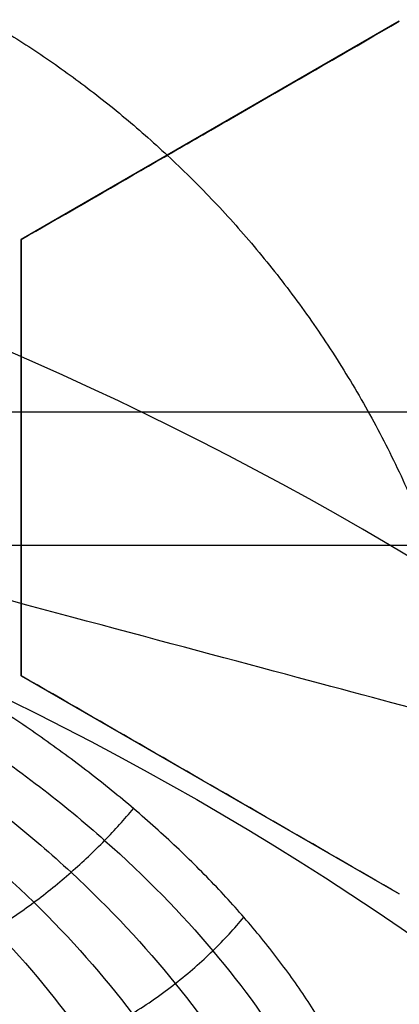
# Model space of a CAD drawing. Header units: centimetres. Extents: x -11.4 to 11.4, y -26.1 to 0.
# Tile 540 of 656: x -6.9646 to -6.9405, y -23.5951 to -23.5325. Entities that reach past the tile are written whole.
import ezdxf

# ---------------------------------------------------------------- set-up
doc = ezdxf.new("R2010")
doc.units = ezdxf.units.CM
doc.layers.add('Default', color=7, linetype='Continuous', true_color=0x000000)

msp = doc.modelspace()

# ---------------------------------------------------------------- linework, layer by layer
at = {"layer": 'Default'}
for p, q in [((-6.940500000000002, -23.53262762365, -3.182678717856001), (-6.964499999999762, -23.54648403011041, -3.182678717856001)), ((-6.952499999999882, -23.53955582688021, -3.209233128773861), (-6.952499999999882, -23.53955582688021, -3.15602424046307)), ((-6.9645, -23.54648403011, -3.1739610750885), (-6.9645, -23.57419684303, -3.1739610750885)), ((-6.988882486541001, -23.55742408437, -4.642160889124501), (-6.87431624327, -23.55742408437, -4.642160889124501)), ((-6.9645, -23.56034043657, -3.200537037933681), (-6.9645, -23.56034043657, -3.147328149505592)), ((-6.9645, -23.57419684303, -3.1692722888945), (-6.940500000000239, -23.58805324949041, -3.1692722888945)), ((-6.95250000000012, -23.58112504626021, -3.195790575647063), (-6.95250000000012, -23.58112504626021, -3.142581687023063))]:
    msp.add_line(p, q, dxfattribs=at)
at = {"layer": 'Default', "extrusion": (0, 0, -1)}
for centre, radius, start, end in [((7.050000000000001, -23.75, 3), 0.9, 90, 270), ((7.050000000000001, -23.75, 3.789997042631), 0.8999999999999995, 90, 270), ((7.050000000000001, -23.75, 4.600000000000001), 0.8550000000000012, 90, 270), ((7.050000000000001, -23.75, 4.27), 0.8250000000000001, 0, 180), ((7.050000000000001, -23.75, 4.48), 0.82, 0, 180), ((7.050000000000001, -23.75, 4.455), 0.7950000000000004, 0, 180), ((7.050000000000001, -23.75, 4.32), 0.7825000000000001, 0, 180), ((7.050000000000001, -23.75, 4.455), 0.7825000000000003, 0, 180), ((7.050000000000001, -23.75, 3.984878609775), 0.7584500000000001, 90, 180), ((7.050000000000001, -23.75, 4.345000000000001), 0.7575000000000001, 0, 180), ((7.050000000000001, -23.75, 3.2675), 0.6775000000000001, 0, 180), ((7.050000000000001, -23.75, 3.2775), 0.677500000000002, 0, 180), ((7.050000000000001, -23.75, 3.25), 0.6725, 0, 180), ((7.050000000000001, -23.75, 3.2875), 0.6725, 0, 180), ((7.050000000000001, -23.75, 3.25), 0.6367740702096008, 0, 180), ((7.050000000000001, -23.75, 3.269019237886), 0.6125, 0, 180), ((7.050000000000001, -23.75, 4.69), 0.6075000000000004, 0, 180), ((7.050000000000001, -23.75, 4.670980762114), 0.6075, 0, 180), ((7.050000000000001, -23.75, 3.255), 0.6075, 0, 180), ((7.050000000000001, -23.75, 3.2875), 0.6075, 0, 180), ((7.050000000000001, -23.75, 3.05), 0.5999999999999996, 90, 270), ((7.050000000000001, -23.75, 3.255), 0.55, 0, 180), ((7.050000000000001, -23.75, 3.263395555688), 0.5500000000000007, 0, 180), ((7.050000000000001, -23.75, 3.216360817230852), 0.2515162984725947, 110.9370677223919, 129.0629322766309), ((7.050000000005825, -23.7500000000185, 3.2875), 0.1937629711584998, 90.00000000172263, 126.1614513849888)]:
    msp.add_arc(centre, radius, start, end, dxfattribs=at)
at = {"layer": 'Default'}
for centre, radius, start, end in [((-7.050000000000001, -23.75, -4.6), 0.8550000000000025, 270, 90), ((-7.050000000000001, -23.75, -4.27), 0.835, 270, 90), ((-7.050000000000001, -23.75, -4.58), 0.8349999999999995, 270, 90), ((-7.050000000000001, -23.75, -4.425000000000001), 0.8349999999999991, 270, 90), ((-7.050000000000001, -23.75, -4.295000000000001), 0.8250000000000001, 0, 180), ((-7.050000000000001, -23.75, -4.282500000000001), 0.8250000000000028, 0, 180), ((-7.050000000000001, -23.75, -4.32), 0.8, 0, 180), ((-7.050000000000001, -23.75, -3.1), 0.775, 270, 90), ((-7.050000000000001, -23.75, -3.5986250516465), 0.7749999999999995, 270, 90), ((-7.050000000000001, -23.75, -4.43), 0.7575000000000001, 0, 180), ((-7.050000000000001, -23.75, -4.3875), 0.7575000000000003, 0, 180), ((-7.050000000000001, -23.75, -3.2425), 0.75, 0, 180), ((-7.050000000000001, -23.75, -3.98), 0.75, 0, 180), ((-7.050000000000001, -23.75, -3.2425), 0.7025000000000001, 0, 180), ((-7.050000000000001, -23.75, -3.2875), 0.6775000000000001, 0, 180), ((-7.050000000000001, -23.75, -3.26875), 0.6724999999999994, 0, 180), ((-7.050000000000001, -23.75, -4.66), 0.67, 0, 180), ((-7.050000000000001, -23.75, -4.69), 0.6400000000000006, 0, 180), ((-7.050000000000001, -23.75, -3.25), 0.636774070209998, 0, 180), ((-7.050000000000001, -23.75, -3.2875), 0.6231698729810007, 0, 180), ((-7.050000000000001, -23.75, -4.680490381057), 0.6075000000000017, 0, 180), ((-7.050000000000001, -23.75, -3.27125), 0.6075000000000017, 0, 180), ((-7.050000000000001, -23.75, -3), 0.6000000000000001, 270, 90), ((-7.050000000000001, -23.75, -3.1), 0.6000000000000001, 270, 90), ((-7.050000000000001, -23.75, -3.271791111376), 0.55, 0, 180), ((-7.050000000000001, -23.75, -3.25875), 0.2138939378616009, 58.36410077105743, 91.63589922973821)]:
    msp.add_arc(centre, radius, start, end, dxfattribs=at)
at = {"layer": 'Default', "extrusion": (-0.866025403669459, 0.5000000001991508, -1.395566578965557e-09)}
msp.add_arc((24.09310333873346, -3.595000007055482, -5.71366226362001), 1.188176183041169, 256.9037339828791, 260.0868218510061, dxfattribs=at)
at = {"layer": 'Default', "extrusion": (0, -1, 0)}
for centre, radius, start, end in [((-7.048117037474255, -3.594947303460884, 23.55742408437), 1.17568259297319, 272.8877720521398, 278.5136046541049), ((-7.050000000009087, -3.594999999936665, 23.56588983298), 1.185792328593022, 272.6976113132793, 278.8769027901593)]:
    msp.add_arc(centre, radius, start, end, dxfattribs=at)
at = {"layer": 'Default', "extrusion": (-0.258819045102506, -0.9659258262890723, 0)}
msp.add_arc((-0.652824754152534, -3.29, 24.56903843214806), 0.05999999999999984, 21.11060182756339, 90, dxfattribs=at)
at = {"layer": 'Default'}
for points, degree in [([(-7.050000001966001, -22.85000591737, -4.579994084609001), (-7.038829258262, -22.85000591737, -4.579994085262), (-7.016470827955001, -22.85041309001, -4.57996809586), (-6.982913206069, -22.85229470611, -4.579978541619), (-6.949430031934, -22.85542554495, -4.579975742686), (-6.916038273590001, -22.85981313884, -4.579976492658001), (-6.882816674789, -22.86545048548, -4.579976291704), (-6.849855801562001, -22.87232107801, -4.579976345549), (-6.817154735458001, -22.88042458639, -4.579976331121), (-6.784792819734, -22.88974261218, -4.579976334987), (-6.752822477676, -22.90025696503, -4.579976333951), (-6.721248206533, -22.91196643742, -4.579976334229), (-6.690138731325, -22.92484687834, -4.579976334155), (-6.659531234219, -22.93888214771, -4.579976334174), (-6.629466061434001, -22.95405467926, -4.579976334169), (-6.60000794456, -22.97033040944, -4.579976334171), (-6.571170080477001, -22.98770094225, -4.57997633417), (-6.542992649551, -23.00614419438, -4.57997633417), (-6.515530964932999, -23.02562391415, -4.57997633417), (-6.488811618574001, -23.04612101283, -4.57997633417), (-6.462881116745, -23.06760056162, -4.57997633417), (-6.437786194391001, -23.09002131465, -4.57997633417), (-6.413531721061, -23.11337910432, -4.57997633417), (-6.390166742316, -23.13762926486, -4.57997633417), (-6.367728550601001, -23.1627320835, -4.57997633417), (-6.346240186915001, -23.18866229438, -4.57997633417), (-6.325745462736, -23.21536660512, -4.57997633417), (-6.306266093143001, -23.24281397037, -4.57997633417), (-6.287815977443, -23.27098694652, -4.57997633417), (-6.270435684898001, -23.29982524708, -4.57997633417), (-6.254144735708, -23.32929531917, -4.57997633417), (-6.238966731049, -23.35935601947, -4.57997633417), (-6.22493234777, -23.3899431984, -4.57997633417), (-6.212045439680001, -23.4210469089, -4.57997633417), (-6.200328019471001, -23.4526190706, -4.57997633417), (-6.189801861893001, -23.48460021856, -4.57997633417), (-6.180477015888, -23.5169596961, -4.57997633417), (-6.172370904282, -23.54963853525, -4.57997633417), (-6.165495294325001, -23.58258113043, -4.57997633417), (-6.159852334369, -23.61577939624, -4.57997633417), (-6.155455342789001, -23.64916502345, -4.57997633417), (-6.152310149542, -23.68268801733, -4.57997633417), (-6.150420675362, -23.71631200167, -4.57997633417), (-6.149790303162, -23.74996560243, -4.57997633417), (-6.150418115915, -23.78361971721, -4.57997633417), (-6.152305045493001, -23.81724384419, -4.57997633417), (-6.155447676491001, -23.85076694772, -4.57997633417), (-6.159842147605, -23.884153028, -4.57997633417), (-6.165482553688, -23.91735152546, -4.57997633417), (-6.172355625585, -23.95029454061, -4.57997633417), (-6.180459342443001, -23.98297436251, -4.57997633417), (-6.189781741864, -24.01533455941, -4.57997633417), (-6.200305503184, -24.0473165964, -4.57997633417), (-6.212020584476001, -24.07888976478, -4.57997633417), (-6.224905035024, -24.10999420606, -4.57997633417), (-6.238937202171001, -24.14058267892, -4.57997633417), (-6.254113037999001, -24.170644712, -4.57997633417), (-6.270401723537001, -24.20011593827, -4.57997633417), (-6.287779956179, -24.2289557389, -4.57997633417), (-6.306227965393, -24.25713010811, -4.57997633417), (-6.325705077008, -24.28457868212, -4.57997633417), (-6.346198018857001, -24.3112848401, -4.57997633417), (-6.367684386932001, -24.33721659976, -4.57997633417), (-6.390120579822, -24.3623209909, -4.57997633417), (-6.413483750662, -24.38657293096, -4.57997633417), (-6.437736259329, -24.40993235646, -4.57997633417), (-6.462829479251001, -24.4323550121, -4.57997633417), (-6.488758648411, -24.45383675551, -4.57997633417), (-6.515476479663, -24.47433588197, -4.57997633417), (-6.542936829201, -24.49381775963, -4.57997633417), (-6.571112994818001, -24.51226319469, -4.57997633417), (-6.599949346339, -24.52963576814, -4.579976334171), (-6.629406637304, -24.54591392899, -4.579976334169), (-6.659470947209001, -24.56108882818, -4.579976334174), (-6.690077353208, -24.57512635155, -4.579976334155), (-6.721186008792, -24.58800916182, -4.579976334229), (-6.752759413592, -24.59972097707, -4.579976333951), (-6.784729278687, -24.61023780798, -4.579976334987), (-6.817091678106, -24.61955853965, -4.579976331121), (-6.849792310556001, -24.62766442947, -4.579976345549), (-6.88275073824, -24.63453701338, -4.579976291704), (-6.915969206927, -24.64017644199, -4.579976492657), (-6.949361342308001, -24.64456678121, -4.579975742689), (-6.982852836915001, -24.64770094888, -4.579978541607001), (-7.016430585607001, -24.64958576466, -4.579968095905), (-7.038814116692, -24.64999408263, -4.579994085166), (-7.049999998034, -24.64999408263, -4.579994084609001)], 3), ([(-7.050000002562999, -22.87000771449, -4.599992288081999), (-7.038929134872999, -22.87000771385, -4.599992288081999), (-7.016824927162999, -22.87044777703, -4.600003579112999), (-6.983759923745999, -22.87231003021, -4.599999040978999), (-6.950849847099, -22.8754191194, -4.600000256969), (-6.918072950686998, -22.87975909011, -4.599999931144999), (-6.885477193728, -22.88532902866, -4.600000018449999), (-6.853104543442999, -22.89212084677, -4.599999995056), (-6.820976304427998, -22.90013377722, -4.600000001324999), (-6.789232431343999, -22.90933233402, -4.599999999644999), (-6.757976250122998, -22.91967364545, -4.600000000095), (-6.727177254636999, -22.93115663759, -4.599999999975), (-6.696849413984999, -22.94377187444, -4.600000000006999), (-6.666982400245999, -22.95752443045, -4.599999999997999), (-6.637633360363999, -22.97239239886, -4.6), (-6.608880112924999, -22.98833558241, -4.6), (-6.580743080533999, -23.00534064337, -4.6), (-6.553257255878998, -23.02338719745, -4.6), (-6.526470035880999, -23.04244368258, -4.6), (-6.500404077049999, -23.06249428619, -4.6), (-6.475109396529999, -23.08350162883, -4.6), (-6.450633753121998, -23.10542314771, -4.6), (-6.426981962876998, -23.12825403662, -4.6), (-6.404200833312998, -23.15195089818, -4.6), (-6.382323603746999, -23.17647785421, -4.6), (-6.361371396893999, -23.20181201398, -4.6), (-6.341387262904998, -23.22790124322, -4.6), (-6.322391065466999, -23.25471754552, -4.6), (-6.304398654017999, -23.28224122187, -4.6), (-6.287450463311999, -23.31041192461, -4.6), (-6.271564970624, -23.33919764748, -4.6), (-6.256764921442, -23.36855872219, -4.6), (-6.243080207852, -23.39843256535, -4.6), (-6.2305142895, -23.42881031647, -4.6), (-6.219089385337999, -23.45964319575, -4.6), (-6.208826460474, -23.4908734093, -4.6), (-6.199734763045, -23.52247268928, -4.6), (-6.191831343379, -23.55438357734, -4.6), (-6.185127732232, -23.58655183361, -4.6), (-6.179626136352, -23.61896932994, -4.6), (-6.175339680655, -23.65156823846, -4.6), (-6.172273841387, -23.68430056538, -4.6), (-6.170432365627, -23.71713212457, -4.6), (-6.169818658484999, -23.74999277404, -4.6), (-6.170431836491, -23.78285372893, -4.6), (-6.172272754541, -23.81568473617, -4.6), (-6.17533790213, -23.84841578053, -4.6), (-6.179623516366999, -23.88101313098, -4.6), (-6.185124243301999, -23.91342969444, -4.6), (-6.191827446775, -23.94559951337, -4.6), (-6.199731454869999, -23.97751522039, -4.6), (-6.208824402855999, -24.00912015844, -4.6), (-6.219088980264, -24.04035585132, -4.6), (-6.230515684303, -24.07119339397, -4.6), (-6.243083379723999, -24.10157483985, -4.6), (-6.256770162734, -24.13145229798, -4.6), (-6.271572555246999, -24.16081683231, -4.6), (-6.287460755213, -24.18960605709, -4.6), (-6.304412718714, -24.21778133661, -4.6), (-6.322408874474, -24.24530870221, -4.6), (-6.341407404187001, -24.27212610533, -4.6), (-6.361391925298, -24.29821371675, -4.6), (-6.382342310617, -24.32354381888, -4.6), (-6.404216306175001, -24.34806569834, -4.6), (-6.426994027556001, -24.37175796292, -4.6), (-6.450643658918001, -24.39458604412, -4.6), (-6.475121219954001, -24.41650866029, -4.6), (-6.500422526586, -24.43752061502, -4.6), (-6.526496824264, -24.45757628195, -4.6), (-6.553291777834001, -24.47663651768, -4.6), (-6.580784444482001, -24.49468551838, -4.6), (-6.608928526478, -24.51169257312, -4.6), (-6.637691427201, -24.52763854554, -4.6), (-6.667051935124, -24.54250933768, -4.599999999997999), (-6.696931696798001, -24.55626435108, -4.600000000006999), (-6.727274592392, -24.56888192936, -4.599999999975), (-6.758087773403, -24.58036572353, -4.600000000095), (-6.789353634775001, -24.59070531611, -4.599999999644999), (-6.821099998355, -24.59989952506, -4.600000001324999), (-6.853227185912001, -24.60790727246, -4.599999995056), (-6.885602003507, -24.61469476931, -4.600000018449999), (-6.918204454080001, -24.62026089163, -4.599999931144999), (-6.950981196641, -24.6245956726, -4.600000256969), (-6.983876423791, -24.62769844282, -4.599999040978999), (-7.01690332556, -24.62955448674, -4.600003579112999), (-7.038958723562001, -24.62999228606, -4.599992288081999), (-7.049999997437, -24.62999228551, -4.599992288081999)], 3), ([(-7.050000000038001, -22.97338343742, -4.211616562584), (-7.040034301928, -22.97326068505, -4.211739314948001), (-7.0200716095, -22.97339655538, -4.211987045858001), (-6.990068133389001, -22.97475443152, -4.212364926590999), (-6.960077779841, -22.97727194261, -4.212748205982), (-6.930172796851, -22.98094910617, -4.213135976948), (-6.900463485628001, -22.98577184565, -4.213526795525), (-6.870960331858, -22.99173644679, -4.213920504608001), (-6.841728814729, -22.9988285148, -4.21431621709), (-6.812767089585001, -23.00704882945, -4.214713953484), (-6.784149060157, -23.01637813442, -4.215112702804), (-6.755903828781, -23.0268065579, -4.215512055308), (-6.728083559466, -23.03831624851, -4.215911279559), (-6.700785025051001, -23.0508628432, -4.216308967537), (-6.673979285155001, -23.06445271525, -4.216705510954), (-6.647535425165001, -23.07916987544, -4.21710293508), (-6.621903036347, -23.09477466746, -4.217494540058), (-6.598251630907, -23.11044028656, -4.217861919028), (-6.577686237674, -23.12510785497, -4.218186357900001), (-6.559354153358, -23.13903749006, -4.21847964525), (-6.54189295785, -23.15310658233, -4.218762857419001), (-6.524518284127, -23.16795465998, -4.219048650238), (-6.507527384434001, -23.18336335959, -4.2193327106), (-6.491033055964, -23.19923462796, -4.219611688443), (-6.475328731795, -23.21524076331, -4.219887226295), (-6.459818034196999, -23.23196178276, -4.220170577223), (-6.443392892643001, -23.25075472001, -4.220483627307), (-6.425759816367, -23.27235681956, -4.220836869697), (-6.407902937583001, -23.29596432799, -4.221215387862), (-6.390537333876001, -23.320853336, -4.221606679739), (-6.374163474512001, -23.34636627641, -4.22200017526), (-6.358774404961, -23.37250001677, -4.222395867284), (-6.344394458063, -23.39922104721, -4.222793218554), (-6.331054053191, -23.42647417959, -4.223191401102), (-6.318782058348, -23.45419617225, -4.223589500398), (-6.307584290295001, -23.4823692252, -4.223987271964), (-6.297472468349, -23.51096694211, -4.224384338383), (-6.288462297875, -23.53995216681, -4.224780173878), (-6.280576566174, -23.56925476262, -4.22517382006), (-6.273829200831, -23.59881391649, -4.225564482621), (-6.268224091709, -23.62860184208, -4.225951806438), (-6.263764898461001, -23.65860388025, -4.226335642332), (-6.260461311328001, -23.68877269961, -4.226715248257), (-6.258320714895, -23.71905055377, -4.227090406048), (-6.257345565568, -23.74942073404, -4.227459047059), (-6.257541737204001, -23.78002186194, -4.227829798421), (-6.258911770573, -23.81056761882, -4.228207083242), (-6.261454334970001, -23.84105143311, -4.228588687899), (-6.265161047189, -23.87138087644, -4.228974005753), (-6.270024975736, -23.90153190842, -4.229362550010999), (-6.276045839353, -23.9314946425, -4.229754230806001), (-6.283206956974, -23.96118644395, -4.230147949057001), (-6.291506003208, -23.99059835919, -4.230543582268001), (-6.300922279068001, -24.01965553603, -4.230940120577), (-6.311447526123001, -24.04833621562, -4.23133725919), (-6.323068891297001, -24.07660058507, -4.231734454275), (-6.335758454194, -24.10438344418, -4.232130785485), (-6.349513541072, -24.13167755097, -4.232526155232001), (-6.364293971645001, -24.15840378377, -4.232919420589), (-6.380099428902, -24.18456209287, -4.233310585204), (-6.396889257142, -24.21008352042, -4.23369863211), (-6.414649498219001, -24.23494853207, -4.2340832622), (-6.433349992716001, -24.25911283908, -4.234463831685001), (-6.452961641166, -24.28254236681, -4.234839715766), (-6.473558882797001, -24.30531097, -4.235212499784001), (-6.49503825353, -24.32728630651, -4.23557888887), (-6.517395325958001, -24.34847618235, -4.235952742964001), (-6.540529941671, -24.36877856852, -4.236330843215), (-6.564422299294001, -24.3881804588, -4.236713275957), (-6.589045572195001, -24.40665840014, -4.237099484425), (-6.614348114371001, -24.42417454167, -4.237488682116), (-6.640315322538, -24.44071804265, -4.237880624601), (-6.666876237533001, -24.45624449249, -4.238274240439), (-6.694029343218, -24.47075331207, -4.238669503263), (-6.721707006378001, -24.48420741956, -4.239065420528), (-6.749886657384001, -24.49659654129, -4.239461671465), (-6.778516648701, -24.50789701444, -4.239857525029), (-6.807545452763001, -24.51809033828, -4.240252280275), (-6.836977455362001, -24.52717647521, -4.240645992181), (-6.866748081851, -24.53513189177, -4.241037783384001), (-6.896791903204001, -24.54193893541, -4.241426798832), (-6.927035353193, -24.54758431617, -4.241812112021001), (-6.957482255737, -24.55207143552, -4.242193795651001), (-6.988153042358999, -24.55539777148, -4.242572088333), (-7.019001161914, -24.55754929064, -4.242946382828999), (-7.039657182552, -24.55819289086, -4.243192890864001), (-7.050000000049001, -24.5583152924, -4.243315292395)], 3), ([(-7.050000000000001, -24.525, -4.097250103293), (-7.040059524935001, -24.525, -4.097056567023), (-7.020176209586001, -24.52461734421, -4.096666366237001), (-6.990398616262, -24.52289677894, -4.096072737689), (-6.960681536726, -24.52002887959, -4.095471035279), (-6.93109326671, -24.51601765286, -4.094862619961), (-6.901708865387, -24.51087533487, -4.094249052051), (-6.872544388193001, -24.5046065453, -4.09363068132), (-6.843642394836, -24.49722044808, -4.093008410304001), (-6.815018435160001, -24.48871913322, -4.0923825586), (-6.786746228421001, -24.47912222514, -4.091754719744), (-6.758891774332, -24.4684549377, -4.091126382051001), (-6.731464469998, -24.45672251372, -4.090497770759), (-6.704505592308, -24.44394203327, -4.089869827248), (-6.67803608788, -24.43012136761, -4.089243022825), (-6.652126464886, -24.41529568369, -4.088619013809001), (-6.626828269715, -24.3994976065, -4.087999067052), (-6.602153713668, -24.38273637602, -4.0873834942), (-6.578133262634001, -24.3650315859, -4.086773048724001), (-6.554796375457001, -24.34640201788, -4.086168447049), (-6.532209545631, -24.32690110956, -4.085571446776), (-6.510389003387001, -24.3065441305, -4.084982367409), (-6.489390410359, -24.28538619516, -4.084403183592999), (-6.469190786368, -24.26340330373, -4.083811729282), (-6.449850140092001, -24.24065475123, -4.083213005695), (-6.431412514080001, -24.21719494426, -4.082607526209), (-6.413897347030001, -24.19305176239, -4.081996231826), (-6.397322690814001, -24.16825132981, -4.081379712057), (-6.381698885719, -24.14280524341, -4.08075829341), (-6.367066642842, -24.11677498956, -4.08013349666), (-6.353463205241, -24.0902319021, -4.079507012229), (-6.340892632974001, -24.06319079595, -4.078879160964), (-6.329354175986, -24.03564384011, -4.078249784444), (-6.318873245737, -24.00763676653, -4.077619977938), (-6.309493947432, -23.97928509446, -4.076992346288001), (-6.30125860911, -23.95075631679, -4.07637049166), (-6.294105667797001, -23.92190387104, -4.075751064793), (-6.287919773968, -23.89202918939, -4.075119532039), (-6.282925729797, -23.8619255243, -4.074493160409), (-6.27922777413, -23.83252088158, -4.073890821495), (-6.276803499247, -23.80502748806, -4.073336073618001), (-6.275387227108, -23.77883524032, -4.072814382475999), (-6.274846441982, -23.7520817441, -4.072290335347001), (-6.27524316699, -23.72509774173, -4.071763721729), (-6.276580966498, -23.69814539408, -4.071227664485), (-6.278824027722, -23.67162969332, -4.070693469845), (-6.281923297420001, -23.64546667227, -4.070159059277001), (-6.286213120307, -23.61756303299, -4.069581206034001), (-6.291882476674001, -23.58816071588, -4.068963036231), (-6.298864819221, -23.55833921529, -4.068326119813), (-6.306953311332, -23.52908125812, -4.067691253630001), (-6.315942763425, -23.50084682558, -4.067069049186), (-6.32605741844, -23.47281764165, -4.066441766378), (-6.33729162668, -23.44508928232, -4.065811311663), (-6.349584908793, -23.41782536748, -4.065181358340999), (-6.362822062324, -23.39124745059, -4.064557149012), (-6.37709700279, -23.36512302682, -4.063933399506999), (-6.392790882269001, -23.33888569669, -4.063296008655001), (-6.409455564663, -23.31338657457, -4.062665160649), (-6.426553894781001, -23.2893367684, -4.062059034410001), (-6.443232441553, -23.26761872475, -4.061501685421), (-6.459897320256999, -23.24737082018, -4.060973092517), (-6.477614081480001, -23.22727445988, -4.060438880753), (-6.496156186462, -23.20766698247, -4.059907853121), (-6.51534924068, -23.18873946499, -4.059383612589), (-6.534885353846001, -23.17076718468, -4.058857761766), (-6.55491030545, -23.15354506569, -4.058329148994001), (-6.577115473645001, -23.13575777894, -4.057753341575), (-6.601253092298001, -23.11789125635, -4.057139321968), (-6.626598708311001, -23.10063985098, -4.056506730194), (-6.652285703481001, -23.08460866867, -4.055877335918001), (-6.677996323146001, -23.06990393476, -4.055258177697), (-6.704396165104, -23.05611215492, -4.054632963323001), (-6.731394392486, -23.04330809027, -4.054004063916), (-6.758888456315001, -23.03154563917, -4.053373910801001), (-6.786758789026, -23.02087354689, -4.052745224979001), (-6.814990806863, -23.01129023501, -4.052118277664), (-6.843596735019, -23.00279199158, -4.051492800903), (-6.872529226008, -22.99539659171, -4.050869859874), (-6.901712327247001, -22.98912386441, -4.050251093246), (-6.931093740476, -22.98398257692, -4.049637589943), (-6.96064747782, -22.97997545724, -4.049029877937), (-6.990359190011, -22.97710596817, -4.048428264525), (-7.020171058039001, -22.97538252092, -4.047833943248), (-7.040058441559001, -22.975, -4.047443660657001), (-7.050000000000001, -22.975, -4.047250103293)], 3), ([(-6.963849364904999, -23.48906544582, -4.515), (-6.979974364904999, -23.516994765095, -4.515), (-6.996099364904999, -23.54492408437, -4.515)], 2), ([(-6.979825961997, -23.52674395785, -3.23), (-6.978754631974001, -23.52708069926, -3.23), (-6.976620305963, -23.52781484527, -3.230063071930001), (-6.973462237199, -23.5290945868, -3.230348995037), (-6.970337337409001, -23.53056156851, -3.230831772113), (-6.967253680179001, -23.53221903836, -3.231517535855), (-6.964206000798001, -23.53407936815, -3.232417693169), (-6.961207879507, -23.53614618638, -3.233541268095), (-6.958258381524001, -23.53843498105, -3.234905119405), (-6.955377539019, -23.54094796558, -3.236520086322), (-6.952572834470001, -23.54369932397, -3.238405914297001), (-6.949870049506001, -23.5466881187, -3.240573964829), (-6.947288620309, -23.54991982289, -3.243041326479), (-6.944859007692, -23.55338744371, -3.245817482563), (-6.942613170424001, -23.55707815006, -3.248908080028), (-6.940584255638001, -23.56097391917, -3.252315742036), (-6.938811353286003, -23.56503586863, -3.256025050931), (-6.937325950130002, -23.56922847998, -3.260023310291), (-6.936162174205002, -23.57348770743, -3.264269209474), (-6.935341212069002, -23.57776032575, -3.268728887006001), (-6.934879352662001, -23.58196791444, -3.27333775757), (-6.934777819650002, -23.58605307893, -3.278046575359), (-6.935030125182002, -23.58995392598, -3.282794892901), (-6.935420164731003, -23.59238805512, -3.285935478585), (-6.935667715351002, -23.59356401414, -3.2875)], 3), ([(-6.9645, -23.54648403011, -3.205161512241), (-6.962038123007, -23.54506266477, -3.205985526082), (-6.956978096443, -23.54214125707, -3.207693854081), (-6.949017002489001, -23.53754491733, -3.210426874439), (-6.94338833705, -23.53429520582, -3.212389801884), (-6.9405, -23.53262762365, -3.213404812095)], 3), ([(-6.9645, -23.54648403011, -3.151952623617), (-6.962032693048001, -23.54505952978, -3.152778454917), (-6.956965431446, -23.54213394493, -3.154489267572), (-6.949003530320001, -23.53753713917, -3.157222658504), (-6.943382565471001, -23.5342918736, -3.15918294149), (-6.9405, -23.53262762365, -3.160195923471)], 3), ([(-6.9645, -23.54648403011, -3.151952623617), (-6.9645, -23.54648403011, -3.178557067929), (-6.9645, -23.54648403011, -3.205161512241)], 2), ([(-6.9645, -23.57419684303, -3.19596952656), (-6.9645, -23.57146765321, -3.196862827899), (-6.9645, -23.56577649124, -3.198733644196), (-6.9645, -23.55661035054, -3.201772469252), (-6.9645, -23.54994434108, -3.204000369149), (-6.9645, -23.54648403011, -3.205161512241)], 3), ([(-6.9645, -23.57419684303, -3.142760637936), (-6.9645, -23.57146245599, -3.143655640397), (-6.9645, -23.56576436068, -3.14552875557), (-6.9645, -23.55659717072, -3.148567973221), (-6.9645, -23.54993869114, -3.150793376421), (-6.9645, -23.54648403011, -3.151952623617)], 3), ([(-6.988882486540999, -23.55742408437, -4.515), (-6.9315993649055, -23.55742408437, -4.515), (-6.874316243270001, -23.55742408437, -4.515)], 2), ([(-6.941031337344, -23.61358121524, -3.287499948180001), (-6.940900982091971, -23.61285837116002, -3.286033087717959), (-6.94073943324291, -23.61136551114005, -3.283091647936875), (-6.940801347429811, -23.60897313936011, -3.278669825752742), (-6.941172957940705, -23.60645500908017, -3.274296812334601), (-6.941856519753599, -23.60384170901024, -3.270006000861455), (-6.942846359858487, -23.6011632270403, -3.265838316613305), (-6.944132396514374, -23.59844832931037, -3.261825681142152), (-6.945703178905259, -23.59572565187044, -3.257993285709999), (-6.947537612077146, -23.5930205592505, -3.254371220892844), (-6.949619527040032, -23.59035817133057, -3.250973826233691), (-6.95193074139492, -23.58775233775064, -3.24781219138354), (-6.95444974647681, -23.5852223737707, -3.244899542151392), (-6.957152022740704, -23.58278582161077, -3.242246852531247), (-6.960015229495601, -23.58044987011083, -3.239857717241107), (-6.963021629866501, -23.57822244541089, -3.237731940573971), (-6.966150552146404, -23.57610268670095, -3.235869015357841), (-6.969396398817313, -23.574105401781, -3.234263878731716), (-6.972730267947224, -23.57223007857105, -3.232919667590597), (-6.976134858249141, -23.5704903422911, -3.231833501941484), (-6.979589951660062, -23.56889207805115, -3.231001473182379), (-6.983077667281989, -23.56744130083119, -3.23041752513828), (-6.986581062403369, -23.56614247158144, -3.230074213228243), (-6.988917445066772, -23.56538028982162, -3.230000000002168), (-6.990083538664, -23.56502575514, -3.23)], 3), ([(-6.991523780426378, -23.56947207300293, -3.230553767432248), (-6.98748374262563, -23.57071959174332, -3.230539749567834), (-6.979692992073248, -23.5738448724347, -3.231461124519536), (-6.969409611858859, -23.57986646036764, -3.23522033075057), (-6.961053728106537, -23.58660827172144, -3.240820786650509), (-6.954436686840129, -23.59373399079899, -3.247843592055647), (-6.949535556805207, -23.60087700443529, -3.255888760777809), (-6.946259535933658, -23.60786791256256, -3.264790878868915), (-6.94453233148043, -23.61461635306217, -3.274527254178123), (-6.944499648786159, -23.61881740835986, -3.281505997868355), (-6.944785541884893, -23.62079410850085, -3.285077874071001)], 3), ([(-6.992238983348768, -23.5716800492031, -3.231263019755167), (-6.988407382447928, -23.57287226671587, -3.231245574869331), (-6.981031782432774, -23.57589903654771, -3.232100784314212), (-6.971311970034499, -23.58181758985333, -3.235610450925), (-6.9634277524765, -23.588508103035, -3.240850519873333), (-6.957182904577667, -23.59563705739, -3.247435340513), (-6.952551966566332, -23.602836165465, -3.254995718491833), (-6.9494443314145, -23.60994166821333, -3.263391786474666), (-6.947787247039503, -23.61686542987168, -3.272615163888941), (-6.947736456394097, -23.621228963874, -3.279271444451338), (-6.947998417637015, -23.62329698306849, -3.282692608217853)], 3), ([(-6.992927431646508, -23.57380542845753, -3.2322565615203), (-6.989319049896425, -23.57493756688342, -3.232238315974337), (-6.982386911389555, -23.57785209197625, -3.233041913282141), (-6.973287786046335, -23.58363215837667, -3.236345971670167), (-6.965949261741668, -23.59022044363, -3.241279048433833), (-6.960175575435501, -23.59728320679, -3.247476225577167), (-6.955936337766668, -23.60445223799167, -3.254587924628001), (-6.953139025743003, -23.61156650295, -3.262485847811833), (-6.95171101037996, -23.61853994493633, -3.271164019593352), (-6.951750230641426, -23.62296817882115, -3.277435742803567), (-6.952039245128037, -23.62507662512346, -3.280662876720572)], 3), ([(-6.9645, -23.57419684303, -3.142760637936), (-6.9645, -23.57419684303, -3.169365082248), (-6.9645, -23.57419684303, -3.19596952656)], 2), ([(-6.9405, -23.58805324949, -3.19596952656), (-6.943165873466, -23.58651410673, -3.195890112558), (-6.948498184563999, -23.58343549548, -3.195783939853), (-6.956501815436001, -23.57881459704, -3.195783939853), (-6.961834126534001, -23.57573598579, -3.195890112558), (-6.9645, -23.57419684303, -3.19596952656)], 3), ([(-6.9405, -23.58805324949, -3.142760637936), (-6.943165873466, -23.58651410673, -3.142681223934), (-6.948498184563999, -23.58343549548, -3.142575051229), (-6.956501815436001, -23.57881459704, -3.142575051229), (-6.961834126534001, -23.57573598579, -3.142681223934), (-6.9645, -23.57419684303, -3.142760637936)], 3), ([(-6.993573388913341, -23.57579962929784, -3.233515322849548), (-6.990198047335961, -23.57686782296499, -3.233498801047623), (-6.983726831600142, -23.57965588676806, -3.234265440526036), (-6.975282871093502, -23.58525632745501, -3.237410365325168), (-6.968533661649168, -23.59168184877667, -3.242097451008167), (-6.963291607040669, -23.59859552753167, -3.247972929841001), (-6.959520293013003, -23.60563066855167, -3.254698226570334), (-6.957125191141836, -23.61262477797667, -3.262144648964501), (-6.956032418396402, -23.61949181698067, -3.270299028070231), (-6.956235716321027, -23.62386031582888, -3.276169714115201), (-6.956586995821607, -23.62594319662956, -3.279184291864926)], 3), ([(-6.994163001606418, -23.57761988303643, -3.2350084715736), (-6.991025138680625, -23.57862139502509, -3.234995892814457), (-6.985020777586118, -23.58126926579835, -3.235738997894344), (-6.977242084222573, -23.5866467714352, -3.238768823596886), (-6.971092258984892, -23.59284581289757, -3.243270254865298), (-6.966397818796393, -23.59952487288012, -3.248893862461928), (-6.963115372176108, -23.60632129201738, -3.255306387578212), (-6.961149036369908, -23.61306784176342, -3.262370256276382), (-6.960423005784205, -23.61967708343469, -3.270059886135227), (-6.960811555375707, -23.62386705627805, -3.275551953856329), (-6.961234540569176, -23.62586169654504, -3.278359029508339)], 3), ([(-6.935667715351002, -23.59356401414, -3.2875), (-6.938349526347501, -23.60357261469, -3.28749997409), (-6.941031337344, -23.61358121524, -3.287499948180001)], 2)]:
    msp.add_open_spline(points, degree=degree, dxfattribs=at)
for points, knots in [([(-6.478173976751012, -23.20173285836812, -4.270000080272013), (-6.482021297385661, -23.19772033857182, -4.269893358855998), (-6.494769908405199, -23.18470228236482, -4.269544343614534), (-6.517131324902, -23.163383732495, -4.268952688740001), (-6.555874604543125, -23.12985687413, -4.267949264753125), (-6.607799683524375, -23.091156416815, -4.2666554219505), (-6.675054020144, -23.05066959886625, -4.265054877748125), (-6.7463420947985, -23.016890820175, -4.263430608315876), (-6.820635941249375, -22.99036875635, -4.261806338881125), (-6.896820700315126, -22.971442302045, -4.260205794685), (-6.960902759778, -22.962091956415, -4.258911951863), (-7.012005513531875, -22.95840408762, -4.257908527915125), (-7.0500054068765, -22.95749735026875, -4.257180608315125), (-7.088005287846, -22.95840460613, -4.2564526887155), (-7.139107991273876, -22.96209317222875, -4.255449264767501), (-7.203189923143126, -22.97144439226, -4.254155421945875), (-7.279374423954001, -22.99037188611, -4.2525548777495), (-7.353667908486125, -23.01689496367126, -4.250930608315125), (-7.424955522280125, -23.05067471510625, -4.249306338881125), (-7.492209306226, -23.09116245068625, -4.247705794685), (-7.5441338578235, -23.129863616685, -4.246411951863), (-7.582876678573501, -23.16339100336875, -4.245408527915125), (-7.610387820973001, -23.189619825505, -4.244680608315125), (-7.6366162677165, -23.2171313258, -4.243952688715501), (-7.670143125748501, -23.25587460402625, -4.2429492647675), (-7.708843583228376, -23.3077996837, -4.241655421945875), (-7.74933040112, -23.375054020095, -4.2400548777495), (-7.783109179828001, -23.44634209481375, -4.238430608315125), (-7.8096312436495, -23.520635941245, -4.236806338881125), (-7.8285576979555, -23.596820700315, -4.235205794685), (-7.837908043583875, -23.66090275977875, -4.233911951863), (-7.8415959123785, -23.71200551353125, -4.232908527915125), (-7.842502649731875, -23.750005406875, -4.232180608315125), (-7.8415953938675, -23.78800528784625, -4.2314526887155), (-7.837906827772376, -23.839107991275, -4.2304492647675), (-7.828555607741, -23.90318992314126, -4.229155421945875), (-7.814564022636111, -23.95950704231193, -4.227972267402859), (-7.80500461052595, -23.98996202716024, -4.227316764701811), (-7.803236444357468, -23.99538910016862, -4.227199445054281)], [9.27219242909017, 9.27219242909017, 9.27219242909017, 9.27219242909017, 9.448947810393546, 9.852123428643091, 10.25529904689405, 11.06165028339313, 11.86800151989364, 12.67435275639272, 13.48070399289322, 14.28705522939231, 15.09340646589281, 15.49658208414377, 15.89975770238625, 16.30293332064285, 16.70610893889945, 17.51246017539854, 18.31881141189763, 19.12516264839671, 19.9315138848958, 20.73786512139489, 21.54421635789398, 21.94739197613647, 22.35056759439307, 22.75374321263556, 23.15691883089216, 23.96327006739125, 24.76962130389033, 25.57597254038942, 26.38232377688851, 27.18867501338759, 27.99502624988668, 28.39820186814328, 28.80137748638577, 29.20455310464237, 29.60772872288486, 30.41407995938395, 31.22043119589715, 31.39594200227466, 31.39594200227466, 31.39594200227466, 31.39594200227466]), ([(-7.050000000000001, -22.975, -4.112549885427), (-7.039995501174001, -22.975, -4.112744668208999), (-7.019986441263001, -22.97538749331, -4.113137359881), (-6.990017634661, -22.97713036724, -4.113734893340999), (-6.960138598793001, -22.98003228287, -4.114340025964), (-6.930394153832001, -22.98408890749, -4.114951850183), (-6.900828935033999, -22.98929417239, -4.11556944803), (-6.871487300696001, -22.99564028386, -4.11619189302), (-6.842413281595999, -23.0031177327, -4.116818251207), (-6.813650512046, -23.01171530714, -4.117447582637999), (-6.785242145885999, -23.02142011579, -4.118078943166), (-6.757230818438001, -23.03221759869, -4.118711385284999), (-6.729658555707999, -23.04409155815, -4.119343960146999), (-6.702566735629, -23.05702417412, -4.119975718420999), (-6.675996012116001, -23.07099603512, -4.120605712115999), (-6.649986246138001, -23.08598617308, -4.121232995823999), (-6.624576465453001, -23.10197208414, -4.121856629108), (-6.599804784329, -23.11892977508, -4.122475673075), (-6.575708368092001, -23.13683378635, -4.123089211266), (-6.552323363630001, -23.15565723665, -4.123696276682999), (-6.529684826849, -23.1753718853, -4.124296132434), (-6.507826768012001, -23.19594807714, -4.124887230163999), (-6.486781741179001, -23.21735514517, -4.125471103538), (-6.466581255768, -23.23956105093, -4.126067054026), (-6.447255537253, -23.26253259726, -4.126669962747), (-6.428833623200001, -23.28623530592, -4.127280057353), (-6.411343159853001, -23.310633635, -4.127896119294), (-6.394810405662, -23.33569098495, -4.128517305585), (-6.379260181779, -23.36136976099, -4.129142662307), (-6.364715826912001, -23.38763144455, -4.129771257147), (-6.351199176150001, -23.41443662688, -4.130402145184), (-6.338730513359, -23.44174509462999, -4.131034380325), (-6.32732855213, -23.46951586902, -4.131667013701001), (-6.317010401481, -23.49770727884, -4.132299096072), (-6.307791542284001, -23.52627701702, -4.132929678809), (-6.299685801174, -23.55518221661, -4.133557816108), (-6.292705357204, -23.58437939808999, -4.134182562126), (-6.286860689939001, -23.61382458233, -4.134802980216), (-6.282160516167, -23.64347360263, -4.135418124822), (-6.278611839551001, -23.67328208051, -4.136027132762), (-6.276219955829, -23.70320495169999, -4.136628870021), (-6.275169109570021, -23.72879661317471, -4.137136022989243), (-6.275000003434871, -23.74440039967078, -4.137440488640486), (-6.275000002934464, -23.74999999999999, -4.137549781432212)], [-47.44131903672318, -47.44131903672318, -47.44131903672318, -47.44131903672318, -47.14105752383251, -46.84079601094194, -46.54053449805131, -46.24027298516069, -45.94001147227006, -45.63974995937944, -45.33948844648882, -45.03922693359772, -44.7389654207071, -44.43870390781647, -44.13844239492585, -43.83818088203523, -43.5379193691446, -43.23765785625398, -42.93739634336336, -42.63713483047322, -42.33687331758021, -42.03661180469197, -41.73635029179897, -41.43608877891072, -41.13582726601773, -40.83556575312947, -40.53530424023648, -40.23504272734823, -39.93478121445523, -39.63451970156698, -39.33425818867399, -39.03399667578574, -38.73373516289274, -38.43347365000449, -38.13321213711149, -37.83295062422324, -37.53268911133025, -37.232427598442, -36.932166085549, -36.63190457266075, -36.33164305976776, -36.0313815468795, -35.73112003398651, -35.43085852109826, -35.26279425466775, -35.26279425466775, -35.26279425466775, -35.26279425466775]), ([(-6.274999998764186, -23.75, -4.172249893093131), (-6.274999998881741, -23.7437158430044, -4.172127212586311), (-6.275197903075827, -23.72744461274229, -4.171809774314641), (-6.276344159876, -23.70120481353, -4.171289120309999), (-6.278808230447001, -23.67133892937, -4.17068794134), (-6.28242484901, -23.64159006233, -4.170079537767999), (-6.287188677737, -23.61200283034, -4.169465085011), (-6.293092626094, -23.58262148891, -4.168845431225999), (-6.30012787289, -23.55349011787, -4.168221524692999), (-6.30828388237, -23.52465239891, -4.167594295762), (-6.317548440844, -23.49615151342, -4.166964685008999), (-6.327907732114, -23.46802996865, -4.166333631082), (-6.339346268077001, -23.44032982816, -4.165702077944), (-6.351846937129, -23.41309253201, -4.165070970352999), (-6.365391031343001, -23.38635883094, -4.16444125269), (-6.379958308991, -23.36016866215, -4.163813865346), (-6.395527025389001, -23.33456111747, -4.163189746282), (-6.412073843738, -23.30957457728, -4.162569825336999), (-6.429573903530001, -23.28524652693, -4.161955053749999), (-6.448001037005, -23.26161331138, -4.161346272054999), (-6.467327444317, -23.23871041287, -4.160744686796), (-6.487525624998, -23.21657068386, -4.160150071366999), (-6.508560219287, -23.19523223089, -4.159567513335), (-6.530410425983, -23.17471655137, -4.158976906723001), (-6.553033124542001, -23.15506453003, -4.158377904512), (-6.576399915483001, -23.13630031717, -4.157771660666), (-6.600474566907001, -23.11845331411, -4.157159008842), (-6.625221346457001, -23.10154997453, -4.156540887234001), (-6.650603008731, -23.08561578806, -4.155918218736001), (-6.676581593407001, -23.0706745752, -4.155291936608), (-6.703118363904, -23.05674862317, -4.154662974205), (-6.730173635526, -23.04385876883, -4.154032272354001), (-6.757706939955, -23.03202429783, -4.153400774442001), (-6.785677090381, -23.02126291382, -4.152769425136), (-6.814042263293, -23.01159070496, -4.152139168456), (-6.842760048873, -23.00302212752, -4.151510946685), (-6.871787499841, -22.99556998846, -4.150885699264), (-6.901081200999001, -22.98924542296, -4.150264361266), (-6.930597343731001, -22.9840578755, -4.149647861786), (-6.960291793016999, -22.9800150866, -4.149037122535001), (-6.990120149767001, -22.97712308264, -4.148433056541), (-7.020037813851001, -22.97538616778, -4.147836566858), (-7.040012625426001, -22.975, -4.147444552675), (-7.050000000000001, -22.975, -4.147250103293)], [-12.1784986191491, -12.1784986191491, -12.1784986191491, -12.1784986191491, -11.98988913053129, -11.69014190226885, -11.39039467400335, -11.09064744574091, -10.79090021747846, -10.49115298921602, -10.19140576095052, -9.891658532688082, -9.591911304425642, -9.2921640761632, -8.992416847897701, -8.692669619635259, -8.392922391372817, -8.093175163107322, -7.793427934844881, -7.493680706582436, -7.193933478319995, -6.894186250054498, -6.594439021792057, -6.294691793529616, -5.994944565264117, -5.695197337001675, -5.395450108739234, -5.095702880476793, -4.795955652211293, -4.496208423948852, -4.19646119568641, -3.896713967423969, -3.59696673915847, -3.297219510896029, -2.997472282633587, -2.697725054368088, -2.397977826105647, -2.098230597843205, -1.798483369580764, -1.498736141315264, -1.198988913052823, -0.899241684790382, -0.5994944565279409, -0.2997472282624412, 0, 0, 0, 0]), ([(-6.291549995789, -23.74999942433, -4.054914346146), (-6.291550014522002, -23.74017129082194, -4.054709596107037), (-6.291932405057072, -23.7205223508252, -4.054299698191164), (-6.293646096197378, -23.69114581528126, -4.053685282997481), (-6.296499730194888, -23.66183435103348, -4.053066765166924), (-6.300493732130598, -23.632626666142, -4.052444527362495), (-6.30562013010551, -23.60359449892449, -4.051819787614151), (-6.31186709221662, -23.57479910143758, -4.051193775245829), (-6.319220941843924, -23.54629200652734, -4.050567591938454), (-6.327666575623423, -23.51811868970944, -4.049942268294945), (-6.337192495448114, -23.49030824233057, -4.049319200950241), (-6.347787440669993, -23.46289039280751, -4.048700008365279), (-6.359439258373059, -23.43589744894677, -4.048085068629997), (-6.37213145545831, -23.40936977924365, -4.047472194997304), (-6.385846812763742, -23.38334562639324, -4.04685952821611), (-6.400563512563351, -23.35786850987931, -4.046245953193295), (-6.416253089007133, -23.33298742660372, -4.045631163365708), (-6.432890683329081, -23.30873962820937, -4.045014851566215), (-6.450463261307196, -23.2851442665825, -4.044398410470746), (-6.468957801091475, -23.26222382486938, -4.043783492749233), (-6.488336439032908, -23.24002964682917, -4.043171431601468), (-6.508563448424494, -23.21860360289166, -4.04256033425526), (-6.529603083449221, -23.19798322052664, -4.041948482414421), (-6.551421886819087, -23.17819990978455, -4.041334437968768), (-6.573995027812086, -23.15927615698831, -4.04071663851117), (-6.597272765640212, -23.14125294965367, -4.040095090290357), (-6.621215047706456, -23.12415808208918, -4.039471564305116), (-6.645800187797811, -23.10800519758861, -4.038846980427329), (-6.671003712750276, -23.09281148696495, -4.038221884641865), (-6.696771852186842, -23.07861007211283, -4.037596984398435), (-6.723051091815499, -23.06542820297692, -4.036972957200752), (-6.749807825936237, -23.05328010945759, -4.036351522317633), (-6.777011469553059, -23.04217853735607, -4.035734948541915), (-6.804628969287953, -23.0321371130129, -4.03512349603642), (-6.832621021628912, -23.02317086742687, -4.034512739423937), (-6.860946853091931, -23.01529379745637, -4.033899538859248), (-6.889556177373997, -23.00852045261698, -4.033284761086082), (-6.918396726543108, -23.00286242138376, -4.032668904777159), (-6.947441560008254, -22.99832435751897, -4.032052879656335), (-6.976672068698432, -22.9949120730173, -4.031437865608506), (-7.006007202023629, -22.99263661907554, -4.030825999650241), (-7.030469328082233, -22.99169118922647, -4.030318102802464), (-7.045141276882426, -22.99155023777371, -4.030013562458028), (-7.050000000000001, -22.9915502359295, -4.029912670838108)], [0, 0, 0, 0, 0.2942850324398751, 0.5885700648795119, 0.8828550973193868, 1.177140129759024, 1.471425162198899, 1.765710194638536, 2.059995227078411, 2.354280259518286, 2.648565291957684, 2.942850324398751, 3.237135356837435, 3.531420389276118, 3.825705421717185, 4.119990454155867, 4.414275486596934, 4.708560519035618, 5.002845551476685, 5.297130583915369, 5.591415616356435, 5.885700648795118, 6.179985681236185, 6.474270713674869, 6.768555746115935, 7.062840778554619, 7.357125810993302, 7.65141084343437, 7.945695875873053, 8.239980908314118, 8.534265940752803, 8.828550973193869, 9.122836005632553, 9.41712103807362, 9.711406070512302, 10.00569110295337, 10.29997613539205, 10.59426116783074, 10.8885462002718, 11.18283123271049, 11.47711626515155, 11.77140129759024, 11.9171117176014, 11.9171117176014, 11.9171117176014, 11.9171117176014]), ([(-6.990798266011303, -23.5672322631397, -3.230134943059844), (-6.98656875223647, -23.56852964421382, -3.230126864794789), (-6.978400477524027, -23.57174089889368, -3.231127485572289), (-6.967629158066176, -23.57783800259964, -3.235172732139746), (-6.958898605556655, -23.58459387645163, -3.241171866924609), (-6.952033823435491, -23.59166739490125, -3.248658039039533), (-6.9470089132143, -23.59869651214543, -3.257188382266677), (-6.943727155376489, -23.6055057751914, -3.266558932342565), (-6.9421061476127, -23.61198821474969, -3.276695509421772), (-6.942196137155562, -23.61596037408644, -3.28386771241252), (-6.942547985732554, -23.61780783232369, -3.287500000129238)], [0.009421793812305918, 0.009421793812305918, 0.009421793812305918, 0.009421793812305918, 0.1374224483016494, 0.2654231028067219, 0.3934237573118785, 0.5214244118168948, 0.6494250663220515, 0.7774257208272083, 0.9054263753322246, 1.03240794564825, 1.03240794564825, 1.03240794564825, 1.03240794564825]), ([(-6.976032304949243, -23.59427436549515, -3.24660285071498), (-6.975316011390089, -23.59415650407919, -3.246011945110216), (-6.973804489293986, -23.59381778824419, -3.244879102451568), (-6.971353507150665, -23.59298066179, -3.243407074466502), (-6.968789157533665, -23.59181402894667, -3.242235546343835), (-6.966198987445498, -23.59034247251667, -3.241423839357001), (-6.963675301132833, -23.58861322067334, -3.241007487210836), (-6.961305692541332, -23.58669170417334, -3.240994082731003), (-6.959176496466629, -23.58466620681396, -3.241360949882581), (-6.957943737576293, -23.58329387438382, -3.241826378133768), (-6.957382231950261, -23.58261865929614, -3.2421019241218)], [0.007953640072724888, 0.007953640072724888, 0.007953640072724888, 0.007953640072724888, 0.05366839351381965, 0.09945392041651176, 0.1452394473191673, 0.1910249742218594, 0.2368105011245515, 0.2825960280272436, 0.3283815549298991, 0.3733108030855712, 0.3733108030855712, 0.3733108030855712, 0.3733108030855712]), ([(-6.972311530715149, -23.60021851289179, -3.251842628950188), (-6.971453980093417, -23.60022897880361, -3.25129201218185), (-6.969632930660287, -23.60013660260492, -3.250250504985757), (-6.966656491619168, -23.59961214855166, -3.248964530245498), (-6.963538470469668, -23.598681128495, -3.248042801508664), (-6.960410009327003, -23.59735796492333, -3.247551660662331), (-6.957409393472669, -23.59569252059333, -3.247522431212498), (-6.954663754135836, -23.59376445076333, -3.247946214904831), (-6.952275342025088, -23.59167417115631, -3.248775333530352), (-6.950958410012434, -23.59023825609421, -3.249548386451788), (-6.950372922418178, -23.58952586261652, -3.249974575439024)], [0.007953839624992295, 0.007953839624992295, 0.007953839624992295, 0.007953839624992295, 0.05366839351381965, 0.09945392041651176, 0.1452394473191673, 0.1910249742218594, 0.2368105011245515, 0.2825960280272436, 0.3283815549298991, 0.3739534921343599, 0.3739534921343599, 0.3739534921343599, 0.3739534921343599])]:
    msp.add_open_spline(points, degree=3, knots=knots, dxfattribs=at)

doc.saveas('drawing.dxf')
